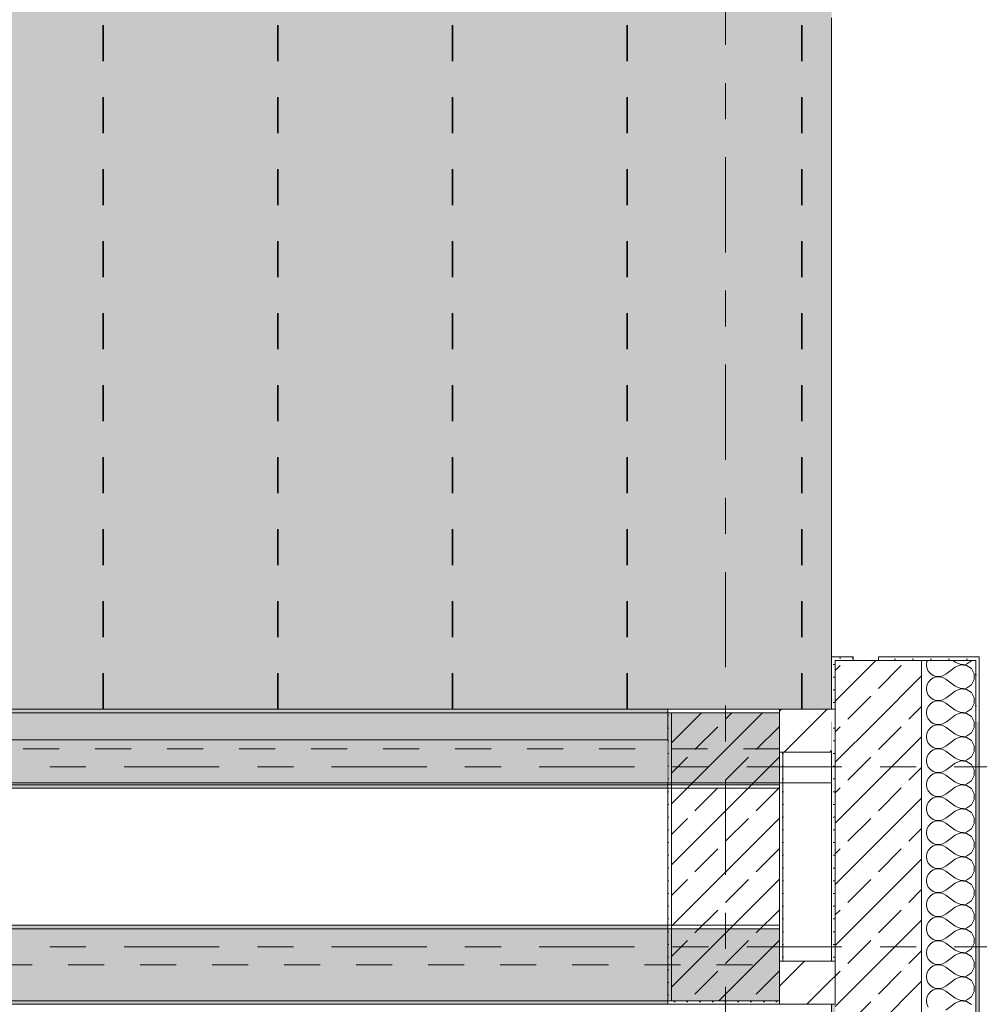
# Model space of a CAD drawing. Header units: metres. Extents: x -3.6 to 84.5, y -11 to 16.8.
# Tile 370 of 389: x 59.8 to 62.4, y 5.2 to 7.9. Entities that reach past the tile are written whole.
import ezdxf

# ---------------------------------------------------------------- set-up
doc = ezdxf.new("R2010")
doc.units = ezdxf.units.M
doc.header["$MEASUREMENT"] = 0
for name, pattern in [('Achse', [0.2, 0.1, -0.05, 0, -0.05]), ('Punktlinie weit', [0.06, 0.01, -0.05]), ('Strichlinie doppelt', [0.546806, 0.264583, -0.105833, 0.070556, -0.105833]), ('Wipeout_Contour', [1, 0, -1])]:
    doc.linetypes.add(name, pattern=pattern)
for name, color, linetype in [('451 - Universal.Achsen Raster', 7, 'Continuous'), ('604 - Struktur.Wand Aussen', 7, 'Continuous'), ('605 - Struktur.Wand Innen', 7, 'Continuous'), ('607 - Struktur.Stütze', 7, 'Continuous'), ('608 - Struktur.Träger', 7, 'Continuous'), ('Neubau_651 - Abdeckung.Decke abgehängt_ bekleidet', 7, 'Continuous'), ('Neubau_653 - Abdeckung.TB Verkofferung', 7, 'Continuous')]:
    doc.layers.add(name, color=color, linetype=linetype)
pattern_1 = [(45, (0, 0), (-0.08485281, 0.08485281), []), (45, (-0.04243, 0.04243), (-0.08485281, 0.08485281), [0.09, -0.03])]
pattern_2 = [(45, (0, 0), (-0.01767767, 0.01767767), [0, -0.025])]
pattern_3 = [(0, (0, 0), (0, 0.08660254), [0, -0.05]), (0, (0.025, 0.0433), (0, 0.08660254), [0, -0.05])]
pattern_4 = [(45, (0, 0), (-0.06363961, 0.06363961), [])]

# ---------------------------------------------------------------- blocks, each defined once
blk = doc.blocks.new('*X18')
at = {"layer": '604 - Struktur.Wand Aussen', "color": 7, "linetype": 'Continuous', "lineweight": 5}
for p, q in [((62.2896, 6.1424), (62.2884, 6.1333)), ((62.2884, 6.1333), (62.2896, 6.1242)), ((62.2908, 6.145), (62.2896, 6.1424)), ((62.3684, 6.1267), (62.3417, 6.1067)), ((62.3684, 6.14), (62.3617, 6.145)), ((62.3684, 6.14), (62.3833, 6.1337)), ((62.3833, 6.133), (62.3684, 6.1267)), ((62.3833, 6.1337), (62.3995, 6.1352)), ((62.3995, 6.1314), (62.3833, 6.133)), ((62.3995, 6.1352), (62.413, 6.1442)), ((62.413, 6.1224), (62.3995, 6.1314)), ((62.413, 6.1442), (62.4134, 6.145)), ((62.2896, 6.1242), (62.2933, 6.1158)), ((62.2933, 6.1158), (62.2992, 6.1087)), ((62.2992, 6.1087), (62.3068, 6.1035)), ((62.3068, 6.1035), (62.3155, 6.1006)), ((62.3155, 6.0994), (62.3068, 6.0965)), ((62.3155, 6.1006), (62.3247, 6.1001)), ((62.3247, 6.0999), (62.3155, 6.0994)), ((62.3247, 6.1001), (62.3336, 6.1022)), ((62.3336, 6.0978), (62.3247, 6.0999)), ((62.3336, 6.1022), (62.3417, 6.1067)), ((62.4207, 6.1081), (62.413, 6.1224)), ((62.4207, 6.0919), (62.4207, 6.1081)), ((62.2896, 6.0758), (62.2884, 6.0667)), ((62.2933, 6.0842), (62.2896, 6.0758)), ((62.2992, 6.0913), (62.2933, 6.0842)), ((62.3068, 6.0965), (62.2992, 6.0913)), ((62.3417, 6.0933), (62.3336, 6.0978)), ((62.3684, 6.0733), (62.3417, 6.0933)), ((62.3684, 6.0733), (62.3833, 6.067)), ((62.3995, 6.0686), (62.413, 6.0776)), ((62.413, 6.0776), (62.4207, 6.0919)), ((62.2884, 6.0667), (62.2896, 6.0576)), ((62.2896, 6.0576), (62.2933, 6.0491)), ((62.2933, 6.0491), (62.2992, 6.0421)), ((62.3684, 6.06), (62.3417, 6.04)), ((62.3833, 6.0663), (62.3684, 6.06)), ((62.3833, 6.067), (62.3995, 6.0686)), ((62.3995, 6.0648), (62.3833, 6.0663)), ((62.413, 6.0558), (62.3995, 6.0648)), ((62.4207, 6.0415), (62.413, 6.0558)), ((62.2933, 6.0175), (62.2896, 6.0091)), ((62.2992, 6.0246), (62.2933, 6.0175)), ((62.2992, 6.0421), (62.3068, 6.0369)), ((62.3068, 6.0298), (62.2992, 6.0246)), ((62.3068, 6.0369), (62.3155, 6.0339)), ((62.3155, 6.0328), (62.3068, 6.0298)), ((62.3155, 6.0339), (62.3247, 6.0335)), ((62.3247, 6.0332), (62.3155, 6.0328)), ((62.3247, 6.0335), (62.3336, 6.0355)), ((62.3336, 6.0311), (62.3247, 6.0332)), ((62.3336, 6.0355), (62.3417, 6.04)), ((62.3417, 6.0267), (62.3336, 6.0311)), ((62.3684, 6.0067), (62.3417, 6.0267)), ((62.413, 6.0109), (62.4207, 6.0252)), ((62.4207, 6.0252), (62.4207, 6.0415)), ((62.2896, 6.0091), (62.2884, 6)), ((62.2884, 6), (62.2896, 5.9909)), ((62.2896, 5.9909), (62.2933, 5.9825)), ((62.3684, 5.9933), (62.3439, 5.975)), ((62.3684, 6.0067), (62.3833, 6.0004)), ((62.3833, 5.9996), (62.3684, 5.9933)), ((62.3833, 6.0004), (62.3995, 6.0019)), ((62.3995, 5.9981), (62.3833, 5.9996)), ((62.3995, 6.0019), (62.413, 6.0109)), ((62.413, 5.9891), (62.3995, 5.9981)), ((62.2933, 5.9825), (62.2992, 5.9754)), ((62.2992, 5.9754), (62.2998, 5.975)), ((62.4206, 5.975), (62.413, 5.9891))]:
    blk.add_line(p, q, dxfattribs=at)
blk = doc.blocks.new('*X19')
at = {"layer": '604 - Struktur.Wand Aussen', "color": 7, "linetype": 'Continuous', "lineweight": 5}
for p, q in [((62.3068, 5.9631), (62.2992, 5.9579)), ((62.2998, 5.975), (62.3068, 5.9702)), ((62.3068, 5.9702), (62.3155, 5.9672)), ((62.3155, 5.9661), (62.3068, 5.9631)), ((62.3155, 5.9672), (62.3247, 5.9668)), ((62.3247, 5.9665), (62.3155, 5.9661)), ((62.3247, 5.9668), (62.3336, 5.9689)), ((62.3336, 5.9645), (62.3247, 5.9665)), ((62.3336, 5.9689), (62.3417, 5.9733)), ((62.3417, 5.96), (62.3336, 5.9645)), ((62.3439, 5.975), (62.3417, 5.9733)), ((62.4207, 5.9748), (62.4206, 5.975)), ((62.4207, 5.9585), (62.4207, 5.9748)), ((62.2896, 5.9424), (62.2884, 5.9333)), ((62.2933, 5.9509), (62.2896, 5.9424)), ((62.2992, 5.9579), (62.2933, 5.9509)), ((62.3684, 5.94), (62.3417, 5.96)), ((62.3684, 5.94), (62.3833, 5.9337)), ((62.3833, 5.9337), (62.3995, 5.9352)), ((62.3995, 5.9352), (62.413, 5.9442)), ((62.413, 5.9442), (62.4207, 5.9585)), ((62.2884, 5.9333), (62.2896, 5.9242)), ((62.2896, 5.9242), (62.2933, 5.9158)), ((62.2933, 5.9158), (62.2992, 5.9087)), ((62.2992, 5.9087), (62.3068, 5.9035)), ((62.3684, 5.9267), (62.3417, 5.9067)), ((62.3833, 5.933), (62.3684, 5.9267)), ((62.3995, 5.9314), (62.3833, 5.933)), ((62.413, 5.9224), (62.3995, 5.9314)), ((62.4207, 5.9081), (62.413, 5.9224)), ((62.4207, 5.8919), (62.4207, 5.9081)), ((62.2933, 5.8842), (62.2896, 5.8758)), ((62.2992, 5.8913), (62.2933, 5.8842)), ((62.3068, 5.8965), (62.2992, 5.8913)), ((62.3068, 5.9035), (62.3155, 5.9006)), ((62.3155, 5.8994), (62.3068, 5.8965)), ((62.3155, 5.9006), (62.3247, 5.9001)), ((62.3247, 5.8999), (62.3155, 5.8994)), ((62.3247, 5.9001), (62.3336, 5.9022)), ((62.3336, 5.8978), (62.3247, 5.8999)), ((62.3336, 5.9022), (62.3417, 5.9067)), ((62.3417, 5.8933), (62.3336, 5.8978)), ((62.3684, 5.8733), (62.3417, 5.8933)), ((62.413, 5.8776), (62.4207, 5.8919)), ((62.2896, 5.8758), (62.2884, 5.8667)), ((62.2884, 5.8667), (62.2896, 5.8576)), ((62.2896, 5.8576), (62.2933, 5.8491)), ((62.3684, 5.86), (62.3417, 5.84)), ((62.3684, 5.8733), (62.3833, 5.867)), ((62.3833, 5.8663), (62.3684, 5.86)), ((62.3833, 5.867), (62.3995, 5.8686)), ((62.3995, 5.8648), (62.3833, 5.8663)), ((62.3995, 5.8686), (62.413, 5.8776)), ((62.413, 5.8558), (62.3995, 5.8648)), ((62.4207, 5.8415), (62.413, 5.8558)), ((62.2933, 5.8491), (62.2992, 5.8421)), ((62.2992, 5.8421), (62.3068, 5.8369)), ((62.3068, 5.8298), (62.2992, 5.8246)), ((62.3068, 5.8369), (62.3155, 5.8339)), ((62.3155, 5.8328), (62.3068, 5.8298)), ((62.3155, 5.8339), (62.3247, 5.8335)), ((62.3247, 5.8332), (62.3155, 5.8328)), ((62.3247, 5.8335), (62.3336, 5.8355)), ((62.3336, 5.8311), (62.3247, 5.8332)), ((62.3336, 5.8355), (62.3417, 5.84)), ((62.3417, 5.8267), (62.3336, 5.8311)), ((62.3684, 5.8067), (62.3417, 5.8267)), ((62.4207, 5.8252), (62.4207, 5.8415)), ((62.2896, 5.8091), (62.2884, 5.8)), ((62.2884, 5.8), (62.2896, 5.7909)), ((62.2933, 5.8175), (62.2896, 5.8091)), ((62.2992, 5.8246), (62.2933, 5.8175)), ((62.3684, 5.8067), (62.3833, 5.8004)), ((62.3833, 5.7996), (62.3684, 5.7933)), ((62.3833, 5.8004), (62.3995, 5.8019)), ((62.3995, 5.7981), (62.3833, 5.7996)), ((62.3995, 5.8019), (62.413, 5.8109)), ((62.413, 5.8109), (62.4207, 5.8252)), ((62.2896, 5.7909), (62.2933, 5.7825)), ((62.2933, 5.7825), (62.2992, 5.7754)), ((62.2992, 5.7754), (62.3068, 5.7702)), ((62.3336, 5.7689), (62.3417, 5.7733)), ((62.3684, 5.7933), (62.3417, 5.7733)), ((62.413, 5.7891), (62.3995, 5.7981)), ((62.4207, 5.7748), (62.413, 5.7891)), ((62.4207, 5.7585), (62.4207, 5.7748)), ((62.2933, 5.7509), (62.2896, 5.7424)), ((62.2992, 5.7579), (62.2933, 5.7509)), ((62.3068, 5.7631), (62.2992, 5.7579)), ((62.3068, 5.7702), (62.3155, 5.7672)), ((62.3155, 5.7661), (62.3068, 5.7631)), ((62.3155, 5.7672), (62.3247, 5.7668)), ((62.3247, 5.7665), (62.3155, 5.7661)), ((62.3247, 5.7668), (62.3336, 5.7689)), ((62.3336, 5.7645), (62.3247, 5.7665)), ((62.3417, 5.76), (62.3336, 5.7645)), ((62.3684, 5.74), (62.3417, 5.76)), ((62.3995, 5.7352), (62.413, 5.7442)), ((62.413, 5.7442), (62.4207, 5.7585)), ((62.2896, 5.7424), (62.2884, 5.7333)), ((62.2884, 5.7333), (62.2896, 5.7242)), ((62.2896, 5.7242), (62.2933, 5.7158)), ((62.3684, 5.7267), (62.3417, 5.7067)), ((62.3684, 5.74), (62.3833, 5.7337)), ((62.3833, 5.733), (62.3684, 5.7267)), ((62.3833, 5.7337), (62.3995, 5.7352)), ((62.3995, 5.7314), (62.3833, 5.733)), ((62.413, 5.7224), (62.3995, 5.7314)), ((62.4207, 5.7081), (62.413, 5.7224)), ((62.2933, 5.7158), (62.2992, 5.7087)), ((62.2992, 5.6913), (62.2933, 5.6842)), ((62.2992, 5.7087), (62.3068, 5.7035)), ((62.3068, 5.6965), (62.2992, 5.6913)), ((62.3068, 5.7035), (62.3155, 5.7006)), ((62.3155, 5.6994), (62.3068, 5.6965)), ((62.3155, 5.7006), (62.3247, 5.7001)), ((62.3247, 5.6999), (62.3155, 5.6994)), ((62.3247, 5.7001), (62.3336, 5.7022)), ((62.3336, 5.6978), (62.3247, 5.6999)), ((62.3336, 5.7022), (62.3417, 5.7067)), ((62.3417, 5.6933), (62.3336, 5.6978)), ((62.3684, 5.6733), (62.3417, 5.6933)), ((62.413, 5.6776), (62.4207, 5.6919)), ((62.4207, 5.6919), (62.4207, 5.7081)), ((62.2896, 5.6758), (62.2884, 5.6667)), ((62.2884, 5.6667), (62.2896, 5.6576)), ((62.2933, 5.6842), (62.2896, 5.6758)), ((62.3684, 5.6733), (62.3833, 5.667)), ((62.3833, 5.6663), (62.3684, 5.66)), ((62.3833, 5.667), (62.3995, 5.6686)), ((62.3995, 5.6648), (62.3833, 5.6663)), ((62.3995, 5.6686), (62.413, 5.6776)), ((62.413, 5.6558), (62.3995, 5.6648)), ((62.2896, 5.6576), (62.2933, 5.6491)), ((62.2933, 5.6491), (62.2992, 5.6421)), ((62.2992, 5.6421), (62.3068, 5.6369)), ((62.3068, 5.6369), (62.3155, 5.6339)), ((62.3247, 5.6335), (62.3336, 5.6355)), ((62.3336, 5.6355), (62.3417, 5.64)), ((62.3684, 5.66), (62.3417, 5.64)), ((62.4207, 5.6415), (62.413, 5.6558)), ((62.4207, 5.6252), (62.4207, 5.6415)), ((62.2896, 5.6091), (62.2884, 5.6)), ((62.2933, 5.6175), (62.2896, 5.6091)), ((62.2992, 5.6246), (62.2933, 5.6175)), ((62.3068, 5.6298), (62.2992, 5.6246)), ((62.3155, 5.6328), (62.3068, 5.6298)), ((62.3155, 5.6339), (62.3247, 5.6335)), ((62.3247, 5.6332), (62.3155, 5.6328)), ((62.3336, 5.6311), (62.3247, 5.6332)), ((62.3417, 5.6267), (62.3336, 5.6311)), ((62.3684, 5.6067), (62.3417, 5.6267)), ((62.3995, 5.6019), (62.413, 5.6109)), ((62.413, 5.6109), (62.4207, 5.6252)), ((62.2884, 5.6), (62.2896, 5.5909)), ((62.2896, 5.5909), (62.2933, 5.5825)), ((62.2933, 5.5825), (62.2992, 5.5754)), ((62.3684, 5.5933), (62.3417, 5.5733)), ((62.3684, 5.6067), (62.3833, 5.6004)), ((62.3833, 5.5996), (62.3684, 5.5933)), ((62.3833, 5.6004), (62.3995, 5.6019)), ((62.3995, 5.5981), (62.3833, 5.5996)), ((62.413, 5.5891), (62.3995, 5.5981)), ((62.4207, 5.5748), (62.413, 5.5891)), ((62.2992, 5.5579), (62.2933, 5.5509)), ((62.2992, 5.5754), (62.3068, 5.5702)), ((62.3068, 5.5631), (62.2992, 5.5579)), ((62.3068, 5.5702), (62.3155, 5.5672)), ((62.3155, 5.5661), (62.3068, 5.5631)), ((62.3155, 5.5672), (62.3247, 5.5668)), ((62.3247, 5.5665), (62.3155, 5.5661)), ((62.3247, 5.5668), (62.3336, 5.5689)), ((62.3336, 5.5645), (62.3247, 5.5665)), ((62.3336, 5.5689), (62.3417, 5.5733)), ((62.3417, 5.56), (62.3336, 5.5645)), ((62.3684, 5.54), (62.3417, 5.56)), ((62.413, 5.5442), (62.4207, 5.5585)), ((62.4207, 5.5585), (62.4207, 5.5748)), ((62.2896, 5.5424), (62.2884, 5.5333)), ((62.2884, 5.5333), (62.2896, 5.5242)), ((62.2933, 5.5509), (62.2896, 5.5424)), ((62.3684, 5.5267), (62.3417, 5.5067)), ((62.3684, 5.54), (62.3833, 5.5337)), ((62.3833, 5.533), (62.3684, 5.5267)), ((62.3833, 5.5337), (62.3995, 5.5352)), ((62.3995, 5.5314), (62.3833, 5.533)), ((62.3995, 5.5352), (62.413, 5.5442)), ((62.413, 5.5224), (62.3995, 5.5314)), ((62.2896, 5.5242), (62.2933, 5.5158)), ((62.2933, 5.5158), (62.2992, 5.5087)), ((62.2992, 5.5087), (62.3068, 5.5035)), ((62.3068, 5.5035), (62.3155, 5.5006)), ((62.3155, 5.4994), (62.3068, 5.4965)), ((62.3155, 5.5006), (62.3247, 5.5001)), ((62.3247, 5.4999), (62.3155, 5.4994)), ((62.3247, 5.5001), (62.3336, 5.5022)), ((62.3336, 5.4978), (62.3247, 5.4999)), ((62.3336, 5.5022), (62.3417, 5.5067)), ((62.3417, 5.4933), (62.3336, 5.4978)), ((62.4207, 5.5081), (62.413, 5.5224)), ((62.4207, 5.4919), (62.4207, 5.5081)), ((62.2896, 5.4758), (62.2884, 5.4667)), ((62.2933, 5.4842), (62.2896, 5.4758)), ((62.2992, 5.4913), (62.2933, 5.4842)), ((62.3068, 5.4965), (62.2992, 5.4913)), ((62.3684, 5.4733), (62.3417, 5.4933)), ((62.3684, 5.4733), (62.3833, 5.467)), ((62.3995, 5.4686), (62.413, 5.4776)), ((62.413, 5.4776), (62.4207, 5.4919)), ((62.2884, 5.4667), (62.2896, 5.4576)), ((62.2896, 5.4576), (62.2933, 5.4491)), ((62.2933, 5.4491), (62.2992, 5.4421)), ((62.3684, 5.46), (62.3417, 5.44)), ((62.3833, 5.4663), (62.3684, 5.46)), ((62.3833, 5.467), (62.3995, 5.4686)), ((62.3995, 5.4648), (62.3833, 5.4663)), ((62.413, 5.4558), (62.3995, 5.4648)), ((62.4207, 5.4415), (62.413, 5.4558)), ((62.2933, 5.4175), (62.2896, 5.4091)), ((62.2992, 5.4246), (62.2933, 5.4175)), ((62.2992, 5.4421), (62.3068, 5.4369)), ((62.3068, 5.4298), (62.2992, 5.4246)), ((62.3068, 5.4369), (62.3155, 5.4339)), ((62.3155, 5.4328), (62.3068, 5.4298)), ((62.3155, 5.4339), (62.3247, 5.4335)), ((62.3247, 5.4332), (62.3155, 5.4328)), ((62.3247, 5.4335), (62.3336, 5.4355)), ((62.3336, 5.4311), (62.3247, 5.4332)), ((62.3336, 5.4355), (62.3417, 5.44)), ((62.3417, 5.4267), (62.3336, 5.4311)), ((62.3684, 5.4067), (62.3417, 5.4267)), ((62.413, 5.4109), (62.4207, 5.4252)), ((62.4207, 5.4252), (62.4207, 5.4415)), ((62.2896, 5.4091), (62.2884, 5.4)), ((62.2884, 5.4), (62.2896, 5.3909)), ((62.2896, 5.3909), (62.2933, 5.3825)), ((62.3684, 5.3933), (62.3417, 5.3733)), ((62.3684, 5.4067), (62.3833, 5.4004)), ((62.3833, 5.3996), (62.3684, 5.3933)), ((62.3833, 5.4004), (62.3995, 5.4019)), ((62.3995, 5.3981), (62.3833, 5.3996)), ((62.3995, 5.4019), (62.413, 5.4109)), ((62.413, 5.3891), (62.3995, 5.3981)), ((62.4207, 5.3748), (62.413, 5.3891)), ((62.2933, 5.3825), (62.2992, 5.3754)), ((62.2992, 5.3754), (62.3068, 5.3702)), ((62.3068, 5.3631), (62.2992, 5.3579)), ((62.3068, 5.3702), (62.3155, 5.3672)), ((62.3155, 5.3661), (62.3068, 5.3631)), ((62.3155, 5.3672), (62.3247, 5.3668)), ((62.3247, 5.3665), (62.3155, 5.3661)), ((62.3247, 5.3668), (62.3336, 5.3689)), ((62.3336, 5.3645), (62.3247, 5.3665)), ((62.3336, 5.3689), (62.3417, 5.3733)), ((62.3417, 5.36), (62.3336, 5.3645)), ((62.4207, 5.3585), (62.4207, 5.3748)), ((62.2896, 5.3424), (62.2884, 5.3333)), ((62.2884, 5.3333), (62.2896, 5.3242)), ((62.2933, 5.3509), (62.2896, 5.3424)), ((62.2992, 5.3579), (62.2933, 5.3509)), ((62.3684, 5.34), (62.3417, 5.36)), ((62.3684, 5.34), (62.3833, 5.3337)), ((62.3833, 5.3337), (62.3995, 5.3352)), ((62.3995, 5.3352), (62.413, 5.3442)), ((62.413, 5.3442), (62.4207, 5.3585)), ((62.2896, 5.3242), (62.2933, 5.3158)), ((62.2933, 5.3158), (62.2992, 5.3087)), ((62.2992, 5.3087), (62.3068, 5.3035)), ((62.3336, 5.3022), (62.3417, 5.3067)), ((62.3684, 5.3267), (62.3417, 5.3067)), ((62.3833, 5.333), (62.3684, 5.3267)), ((62.3995, 5.3314), (62.3833, 5.333)), ((62.413, 5.3224), (62.3995, 5.3314)), ((62.4207, 5.3081), (62.413, 5.3224)), ((62.4207, 5.2919), (62.4207, 5.3081)), ((62.2933, 5.2842), (62.2896, 5.2758)), ((62.2992, 5.2913), (62.2933, 5.2842)), ((62.3068, 5.2965), (62.2992, 5.2913)), ((62.3068, 5.3035), (62.3155, 5.3006)), ((62.3155, 5.2994), (62.3068, 5.2965)), ((62.3155, 5.3006), (62.3247, 5.3001)), ((62.3247, 5.2999), (62.3155, 5.2994)), ((62.3247, 5.3001), (62.3336, 5.3022)), ((62.3336, 5.2978), (62.3247, 5.2999)), ((62.3417, 5.2933), (62.3336, 5.2978)), ((62.3684, 5.2733), (62.3417, 5.2933)), ((62.413, 5.2776), (62.4207, 5.2919)), ((62.2896, 5.2758), (62.2884, 5.2667)), ((62.2884, 5.2667), (62.2896, 5.2576)), ((62.2896, 5.2576), (62.2933, 5.2491)), ((62.3684, 5.26), (62.3417, 5.24)), ((62.3684, 5.2733), (62.3833, 5.267)), ((62.3833, 5.2663), (62.3684, 5.26)), ((62.3833, 5.267), (62.3995, 5.2686)), ((62.3995, 5.2648), (62.3833, 5.2663)), ((62.3995, 5.2686), (62.413, 5.2776)), ((62.413, 5.2558), (62.3995, 5.2648)), ((62.4207, 5.2415), (62.413, 5.2558)), ((62.2933, 5.2491), (62.2992, 5.2421)), ((62.2992, 5.2246), (62.2933, 5.2175)), ((62.2992, 5.2421), (62.3068, 5.2369)), ((62.3068, 5.2298), (62.2992, 5.2246)), ((62.3068, 5.2369), (62.3155, 5.2339)), ((62.3155, 5.2328), (62.3068, 5.2298)), ((62.3155, 5.2339), (62.3247, 5.2335)), ((62.3247, 5.2332), (62.3155, 5.2328)), ((62.3247, 5.2335), (62.3336, 5.2355)), ((62.3336, 5.2311), (62.3247, 5.2332)), ((62.3336, 5.2355), (62.3417, 5.24)), ((62.3417, 5.2267), (62.3336, 5.2311)), ((62.3684, 5.2067), (62.3417, 5.2267)), ((62.413, 5.2109), (62.4207, 5.2252)), ((62.4207, 5.2252), (62.4207, 5.2415)), ((62.2896, 5.2091), (62.2884, 5.2)), ((62.2884, 5.2), (62.2896, 5.1909)), ((62.2933, 5.2175), (62.2896, 5.2091)), ((62.3684, 5.2067), (62.3833, 5.2004)), ((62.3833, 5.1996), (62.3684, 5.1933)), ((62.3833, 5.2004), (62.3995, 5.2019)), ((62.3995, 5.1981), (62.3833, 5.1996)), ((62.3995, 5.2019), (62.413, 5.2109)), ((62.413, 5.1891), (62.3995, 5.1981)), ((62.2896, 5.1909), (62.2933, 5.1825)), ((62.3684, 5.1933), (62.3417, 5.1733))]:
    blk.add_line(p, q, dxfattribs=at)

msp = doc.modelspace()

# ---------------------------------------------------------------- hatches: boundary and pattern name
at = {"layer": '604 - Struktur.Wand Aussen', "linetype": 'Continuous', "lineweight": 0, "true_color": 0x000000}
h = msp.add_hatch(dxfattribs=at)
h.set_pattern_fill('Gips_0001', color=18, style=0, pattern_type=2)
h.set_pattern_definition(pattern_2)
h.paths.add_polyline_path([(62.025, 6.145), (62.035, 6.145), (62.085, 6.145), (62.085, 6.155), (62.025, 6.155)])
h = msp.add_hatch(dxfattribs=at)
h.set_pattern_fill('Verputz_0001', color=18, style=0, pattern_type=2)
h.set_pattern_definition(pattern_3)
h.paths.add_polyline_path([(62.435, 6.155), (62.155, 6.155), (62.155, 6.145), (62.425, 6.145), (62.435, 6.145)])
h = msp.add_hatch(dxfattribs=at)
h.set_pattern_fill('Gips_0001', color=18, style=0, pattern_type=2)
h.set_pattern_definition(pattern_2)
h.paths.add_polyline_path([(62.025, 6.01), (62.035, 6.01), (62.035, 6.145), (62.025, 6.145)])
h = msp.add_hatch(dxfattribs=at)
h.set_pattern_fill('Beton__Stahlbeton_0001', color=18, style=0, pattern_type=2)
h.set_pattern_definition(pattern_1)
h.paths.add_polyline_path([(62.035, 6.145), (62.035, 5.975), (62.275, 5.975), (62.275, 6.145), (62.155, 6.145), (62.085, 6.145)])
h = msp.add_hatch(dxfattribs=at)
h.set_pattern_fill('Verputz_0001', color=18, style=0, pattern_type=2)
h.set_pattern_definition(pattern_3)
h.paths.add_polyline_path([(62.435, 6.145), (62.425, 6.145), (62.425, 5.975), (62.435, 5.975)])
h = msp.add_hatch(dxfattribs=at)
h.set_pattern_fill('Gips_0001', color=18, style=0, pattern_type=2)
h.set_pattern_definition(pattern_2)
h.paths.add_polyline_path([(62.035, 5.31), (62.035, 5.975), (62.025, 5.975), (62.025, 5.31)])
h = msp.add_hatch(dxfattribs=at)
h.set_pattern_fill('Beton__Stahlbeton_0001', color=18, style=0, pattern_type=2)
h.set_pattern_definition(pattern_1)
h.paths.add_polyline_path([(62.275, 0.245), (62.275, 5.975), (62.035, 5.975), (62.035, 0.245)])
h = msp.add_hatch(dxfattribs=at)
h.set_pattern_fill('Verputz_0001', color=18, style=0, pattern_type=2)
h.set_pattern_definition(pattern_3)
h.paths.add_polyline_path([(62.435, 5.975), (62.425, 5.975), (62.425, -0.145), (62.435, -0.145)])
h = msp.add_hatch(dxfattribs=at)
h.set_pattern_fill('Gips_0001', color=18, style=0, pattern_type=2)
h.set_pattern_definition(pattern_2)
h.paths.add_polyline_path([(62.025, 5.19), (62.025, 0.71), (62.035, 0.71), (62.035, 5.19)])
at = {"layer": '607 - Struktur.Stütze', "linetype": 'Continuous', "lineweight": 0, "true_color": 0x000000}
h = msp.add_hatch(dxfattribs=at)
h.set_pattern_fill('Gips_0001', color=18, style=0, pattern_type=2)
h.set_pattern_definition(pattern_2)
h.paths.add_polyline_path([(61.57, 6.01), (61.57, 5.19), (61.88, 5.19), (61.88, 5.2), (61.58, 5.2), (61.58, 6), (61.88, 6), (61.88, 6.01)])
h = msp.add_hatch(dxfattribs=at)
h.set_pattern_fill('Beton__Stahlbeton_0001', color=18, style=0, pattern_type=2)
h.set_pattern_definition(pattern_1)
h.paths.add_polyline_path([(61.58, 5.2), (61.88, 5.2), (61.88, 6), (61.58, 6)])
h = msp.add_hatch(dxfattribs=at)
h.set_pattern_fill('Gips_0001', color=18, style=0, pattern_type=2)
h.set_pattern_definition(pattern_2)
h.paths.add_polyline_path([(61.89, 5.89), (61.88, 5.89), (61.88, 5.31), (61.89, 5.31)])
at = {"layer": '608 - Struktur.Träger', "linetype": 'Continuous', "lineweight": 0, "true_color": 0x000000}
h = msp.add_hatch(dxfattribs=at)
h.set_pattern_fill('Gips_0001', color=18, style=0, pattern_type=2)
h.set_pattern_definition(pattern_2)
h.paths.add_polyline_path([(54.69, 6.01), (54.69, 6), (61.57, 6), (61.57, 6.01)])
h = msp.add_hatch(dxfattribs=at)
h.set_pattern_fill('Gips_0001', color=18, style=0, pattern_type=2)
h.set_pattern_definition(pattern_2)
h.paths.add_polyline_path([(58.205, 5.41), (58.205, 5.4), (61.57, 5.4), (61.57, 5.41)])
h = msp.add_hatch(dxfattribs=at)
h.set_pattern_fill('Gips_0001', color=18, style=0, pattern_type=2)
h.set_pattern_definition(pattern_2)
h.paths.add_polyline_path([(61.57, 5.2), (58.205, 5.2), (58.205, 5.19), (61.57, 5.19)])
at = {"layer": 'Neubau_651 - Abdeckung.Decke abgehängt_ bekleidet', "linetype": 'Continuous', "lineweight": 13, "true_color": 0xffbfbf}
h = msp.add_hatch(dxfattribs=at)
h.set_pattern_fill('sechseckig_0001', color=254, style=0, pattern_type=2)
h.set_pattern_definition([(90, (0, 0), (-0.12990375, 0), [0.075, -0.15]), (90, (-0.06495, 0.1125), (-0.12990375, 0), [0.075, -0.15]), (150, (5e-18, 0.075), (0.06495188, 0.11249995), [0.075, -0.15]), (150, (-0.1299, 0.075), (0.06495188, 0.11249995), [0.075, -0.15]), (210, (0, 0), (-0.06495187, 0.11249995), [0.075, -0.15]), (210, (-0.1299, 8e-18), (-0.06495187, 0.11249995), [0.075, -0.15])])
h.paths.add_polyline_path([(54.37, 6.135), (54.37, 6.01), (61.88, 6.01), (62.025, 6.01), (62.025, 8.09), (61.88, 8.09), (54.37, 8.09)])
h.paths.add_polyline_path([(58.3325, 7.39), (59.0325, 7.39), (59.0325, 6.71), (58.3325, 6.71)], flags=0)

# ---------------------------------------------------------------- linework, layer by layer
at = {"layer": '451 - Universal.Achsen Raster', "color": 160, "linetype": 'Strichlinie doppelt', "lineweight": 9, "true_color": 0x3232ff}
for p, q in [((61.73, -10.585), (61.73, 16.355)), ((64.935, 5.35), (-3.175, 5.35))]:
    msp.add_line(p, q, dxfattribs=at)
at = {"layer": '604 - Struktur.Wand Aussen', "color": 7, "linetype": 'Continuous', "lineweight": 13}
for p, q in [((62.025, 7.925), (62.025, 6.155)), ((62.035, 6.145), (62.035, 6.01)), ((62.035, 6.145), (62.085, 6.145)), ((62.155, 6.145), (62.085, 6.145)), ((62.275, 5.975), (62.275, 6.145)), ((62.035, 5.975), (62.035, 6.01)), ((62.035, 5.975), (62.035, 5.31)), ((62.275, 0.245), (62.275, 5.975)), ((62.035, 5.19), (62.035, 5.31))]:
    msp.add_line(p, q, dxfattribs=at)
at = {"layer": '604 - Struktur.Wand Aussen', "color": 7, "linetype": 'Continuous', "lineweight": 5}
for p, q in [((62.085, 6.155), (62.025, 6.155)), ((62.025, 6.145), (62.025, 6.155)), ((62.085, 6.145), (62.085, 6.155)), ((62.155, 6.155), (62.435, 6.155)), ((62.155, 6.145), (62.155, 6.155)), ((62.435, 6.145), (62.435, 6.155)), ((62.425, 6.145), (62.155, 6.145)), ((62.425, 5.975), (62.425, 6.145)), ((62.425, -0.005), (62.425, 5.975))]:
    msp.add_line(p, q, dxfattribs=at)
at = {"layer": '604 - Struktur.Wand Aussen', "color": 7, "linetype": 'Continuous', "lineweight": 18}
for p, q in [((62.035, 6.01), (62.025, 6.01)), ((62.035, 5.31), (62.025, 5.31)), ((62.025, 5.19), (62.035, 5.19))]:
    msp.add_line(p, q, dxfattribs=at)
at = {"layer": '604 - Struktur.Wand Aussen', "color": 7, "linetype": 'Continuous', "lineweight": 5, "flags": 128}
for points in [[(62.025, 6.145), (62.025, 6.01)], [(62.435, 5.975), (62.435, 6.145)], [(62.025, 5.975), (62.025, 5.31)], [(62.435, -0.145), (62.435, 5.975)], [(62.025, 5.19), (62.025, 0.71)]]:
    msp.add_lwpolyline(points, dxfattribs=at)
at = {"layer": '607 - Struktur.Stütze', "color": 7, "linetype": 'Continuous', "lineweight": 5, "flags": 128}
for points in [[(61.88, 6.01), (61.57, 6.01), (61.57, 5.19), (61.88, 5.19)], [(61.89, 5.31), (61.89, 5.89)]]:
    msp.add_lwpolyline(points, dxfattribs=at)
at = {"layer": '607 - Struktur.Stütze', "color": 7, "linetype": 'Continuous', "lineweight": 13, "flags": 128}
msp.add_lwpolyline([(61.58, 5.2), (61.88, 5.2), (61.88, 6), (61.58, 6)], close=True, dxfattribs=at)
at = {"layer": '608 - Struktur.Träger', "color": 7, "linetype": 'Continuous', "lineweight": 5}
for p, q in [((61.57, 6.01), (54.69, 6.01)), ((61.57, 6.01), (61.57, 6)), ((61.57, 5.79), (58.205, 5.79)), ((61.57, 5.41), (58.205, 5.41)), ((61.57, 5.41), (61.57, 5.4)), ((61.57, 5.2), (61.57, 5.19)), ((61.57, 5.19), (58.205, 5.19))]:
    msp.add_line(p, q, dxfattribs=at)
at = {"layer": '608 - Struktur.Träger', "color": 7, "linetype": 'Continuous', "lineweight": 13}
for p, q in [((61.57, 6), (54.69, 6)), ((0.38, 5.79), (61.88, 5.79)), ((14.5051, 5.41), (61.88, 5.41)), ((61.57, 5.4), (58.205, 5.4)), ((61.88, 5.4), (61.57, 5.4))]:
    msp.add_line(p, q, dxfattribs=at)
at = {"layer": 'Neubau_651 - Abdeckung.Decke abgehängt_ bekleidet', "color": 1, "linetype": 'Achse', "lineweight": 35}
for p, q in [((60.0025, 6.01), (60.0025, 8.09)), ((60.4875, 6.01), (60.4875, 8.09)), ((60.9725, 6.01), (60.9725, 8.09)), ((61.4575, 6.01), (61.4575, 8.09))]:
    msp.add_line(p, q, dxfattribs=at)
at = {"layer": 'Neubau_651 - Abdeckung.Decke abgehängt_ bekleidet', "color": 1, "linetype": 'Punktlinie weit', "lineweight": 13, "flags": 128}
msp.add_lwpolyline([(54.37, 6.135), (54.37, 6.01), (61.88, 6.01), (62.025, 6.01), (62.025, 8.09), (61.88, 8.09), (54.37, 8.09)], close=True, dxfattribs=at)
at = {"layer": 'Neubau_653 - Abdeckung.TB Verkofferung', "color": 1, "linetype": 'Continuous', "lineweight": 9}
for p in [(54.62, 5.805), (62.025, 5.0505)]:
    msp.add_line(p, (62.025, 5.805), dxfattribs=at)

# ---------------------------------------------------------------- block references
at = {"layer": '604 - Struktur.Wand Aussen', "color": 7, "lineweight": 18}
for name in ['*X18', '*X19']:
    msp.add_blockref(name, (0, 0), dxfattribs=at)

# ---------------------------------------------------------------- next in the draw order: wipeouts: each hides what was drawn before it
at = {"color": 254, "linetype": 'Wipeout_Contour', "lineweight": 0, "ltscale": 249.2832}
msp.add_wipeout([(62.025, 6.01), (62.025, 5.975), (62.035, 5.975), (62.035, 6.01)], dxfattribs=at).dxf.layer = '605 - Struktur.Wand Innen'
at = {"color": 254, "linetype": 'Wipeout_Contour', "lineweight": 0, "ltscale": 240.699705}
msp.add_wipeout([(58.205, 5.925), (58.205, 5.805), (61.57, 5.805), (61.57, 5.925)], dxfattribs=at).dxf.layer = '605 - Struktur.Wand Innen'
at = {"color": 254, "linetype": 'Wipeout_Contour', "lineweight": 0, "ltscale": 249.015162}
msp.add_wipeout([(62.025, 5.31), (62.025, 5.19), (62.035, 5.19), (62.035, 5.31)], dxfattribs=at).dxf.layer = '605 - Struktur.Wand Innen'

# ---------------------------------------------------------------- next in the draw order: hatches: boundary and pattern name
at = {"layer": '605 - Struktur.Wand Innen', "linetype": 'Continuous', "lineweight": 0, "true_color": 0x000000}
h = msp.add_hatch(dxfattribs=at)
h.set_pattern_fill('MW_Ziegel_0001', color=18, style=0, pattern_type=2)
h.set_pattern_definition(pattern_4)
h.paths.add_polyline_path([(62.025, 6.01), (62.025, 5.975), (62.035, 5.975), (62.035, 6.01)])
h = msp.add_hatch(dxfattribs=at)
h.set_pattern_fill('MW_Ziegel_0001', color=18, style=0, pattern_type=2)
h.set_pattern_definition(pattern_4)
h.paths.add_polyline_path([(62.025, 5.31), (62.025, 5.19), (62.035, 5.19), (62.035, 5.31)])
at = {"layer": '608 - Struktur.Träger', "linetype": 'Continuous', "lineweight": 0, "true_color": 0x000000}
h = msp.add_hatch(dxfattribs=at)
h.set_pattern_fill('Gips_0001', color=18, style=0, pattern_type=2)
h.set_pattern_definition(pattern_2)
h.paths.add_polyline_path([(61.57, 5.8), (58.205, 5.8), (58.205, 5.79), (61.57, 5.79)])

# ---------------------------------------------------------------- next in the draw order: linework, layer by layer
at = {"layer": '451 - Universal.Achsen Raster', "color": 160, "linetype": 'Strichlinie doppelt', "lineweight": 9, "true_color": 0x3232ff}
msp.add_line((64.935, 5.85), (-3.175, 5.85), dxfattribs=at)
at = {"layer": '605 - Struktur.Wand Innen', "color": 7, "linetype": 'Continuous', "lineweight": 13, "flags": 128}
for points in [[(61.57, 5.925), (58.205, 5.925)], [(58.205, 5.805), (61.57, 5.805)]]:
    msp.add_lwpolyline(points, dxfattribs=at)
at = {"layer": '608 - Struktur.Träger', "color": 7, "linetype": 'Continuous', "lineweight": 5}
msp.add_line((61.57, 5.8), (61.57, 5.79), dxfattribs=at)
at = {"layer": '608 - Struktur.Träger', "color": 7, "linetype": 'Continuous', "lineweight": 13, "flags": 128}
msp.add_lwpolyline([(61.88, 5.8), (61.57, 5.8), (58.205, 5.8), (58.07, 5.8), (54.69, 5.8), (54.37, 5.8), (51.02, 5.8), (50.85, 5.8)], dxfattribs=at)

# ---------------------------------------------------------------- next in the draw order: wipeouts: each hides what was drawn before it
at = {"color": 254, "linetype": 'Wipeout_Contour', "lineweight": 0, "ltscale": 248.958034}
msp.add_wipeout([(61.88, 5.89), (62.025, 5.89), (62.025, 6.01), (61.88, 6.01)], dxfattribs=at).dxf.layer = '605 - Struktur.Wand Innen'
at = {"color": 254, "linetype": 'Wipeout_Contour', "lineweight": 0, "ltscale": 248.706025}
msp.add_wipeout([(61.88, 5.19), (62.025, 5.19), (62.025, 5.31), (61.88, 5.31)], dxfattribs=at).dxf.layer = '605 - Struktur.Wand Innen'

# ---------------------------------------------------------------- next in the draw order: hatches: boundary and pattern name
at = {"layer": '605 - Struktur.Wand Innen', "linetype": 'Continuous', "lineweight": 0, "true_color": 0x000000}
h = msp.add_hatch(dxfattribs=at)
h.set_pattern_fill('MW_Ziegel_0001', color=18, style=0, pattern_type=2)
h.set_pattern_definition(pattern_4)
h.paths.add_polyline_path([(61.88, 5.89), (62.025, 5.89), (62.025, 6.01), (61.88, 6.01)])
h = msp.add_hatch(dxfattribs=at)
h.set_pattern_fill('MW_Ziegel_0001', color=18, style=0, pattern_type=2)
h.set_pattern_definition(pattern_4)
h.paths.add_polyline_path([(61.88, 5.19), (62.025, 5.19), (62.025, 5.31), (61.88, 5.31)])
at = {"layer": '608 - Struktur.Träger', "linetype": 'Continuous', "lineweight": 0, "true_color": 0x000000}
h = msp.add_hatch(dxfattribs=at)
h.set_pattern_fill('Beton__Stahlbeton_0001', color=18, style=0, pattern_type=2)
h.set_pattern_definition(pattern_1)
h.paths.add_polyline_path([(0.69, 6), (0.38, 6), (0.38, 5.8), (0.69, 5.8), (7.57, 5.8), (7.89, 5.8), (11.17, 5.8), (11.49, 5.8), (18.37, 5.8), (18.69, 5.8), (22.06, 5.8), (22.19, 5.8), (25.57, 5.8), (25.89, 5.8), (32.77, 5.8), (33.09, 5.8), (36.465, 5.8), (36.605, 5.8), (39.97, 5.8), (40.29, 5.8), (47.17, 5.8), (47.49, 5.8), (50.85, 5.8), (51.02, 5.8), (54.37, 5.8), (54.69, 5.8), (58.07, 5.8), (58.205, 5.8), (61.57, 5.8), (61.88, 5.8), (61.88, 6), (61.57, 6), (54.69, 6), (54.37, 6), (50.9625, 6), (50.8975, 6), (47.49, 6), (47.17, 6), (40.29, 6), (39.97, 6), (33.09, 6), (25.57, 6), (18.69, 6), (18.37, 6), (14.945, 6), (14.88, 6), (11.49, 6), (11.17, 6), (7.89, 6), (7.57, 6)])
h = msp.add_hatch(dxfattribs=at)
h.set_pattern_fill('Beton__Stahlbeton_0001', color=18, style=0, pattern_type=2)
h.set_pattern_definition(pattern_1)
h.paths.add_polyline_path([(14.5051, 5.2), (18.37, 5.2), (18.69, 5.2), (22.06, 5.2), (22.19, 5.2), (25.57, 5.2), (25.89, 5.2), (29.23, 5.2), (29.41, 5.2), (32.77, 5.2), (33.09, 5.2), (36.465, 5.2), (36.605, 5.2), (39.97, 5.2), (40.29, 5.2), (47.17, 5.2), (47.49, 5.2), (50.85, 5.2), (51.02, 5.2), (54.37, 5.2), (54.69, 5.2), (58.07, 5.2), (58.205, 5.2), (61.57, 5.2), (61.88, 5.2), (61.88, 5.4), (61.57, 5.4), (58.205, 5.4), (58.07, 5.4), (54.69, 5.4), (54.37, 5.4), (51.02, 5.4), (50.85, 5.4), (47.49, 5.4), (47.17, 5.4), (40.29, 5.4), (39.97, 5.4), (36.605, 5.4), (36.465, 5.4), (33.09, 5.4), (32.77, 5.4), (29.41, 5.4), (29.23, 5.4), (25.89, 5.4), (25.57, 5.4), (22.19, 5.4), (22.06, 5.4), (18.69, 5.4), (18.37, 5.4), (14.5051, 5.4)])

# ---------------------------------------------------------------- next in the draw order: linework, layer by layer
at = {"layer": '604 - Struktur.Wand Aussen', "color": 7, "linetype": 'Continuous', "lineweight": 18}
for p, q in [((62.035, 6.01), (62.025, 6.01)), ((62.035, 5.31), (62.025, 5.31)), ((62.025, 5.19), (62.035, 5.19))]:
    msp.add_line(p, q, dxfattribs=at)
at = {"layer": '604 - Struktur.Wand Aussen', "color": 7, "linetype": 'Continuous', "lineweight": 13}
for p, q in [((62.035, 5.975), (62.035, 6.01)), ((62.035, 5.19), (62.035, 5.31))]:
    msp.add_line(p, q, dxfattribs=at)
at = {"layer": '605 - Struktur.Wand Innen', "color": 7, "linetype": 'Continuous', "lineweight": 18, "flags": 128}
for points in [[(62.025, 6.01), (61.88, 6.01)], [(61.88, 6.01), (61.88, 6)], [(61.88, 5.89), (62.025, 5.89)], [(62.025, 5.31), (61.88, 5.31)], [(61.88, 5.2), (61.88, 5.19)], [(61.88, 5.19), (62.025, 5.19)]]:
    msp.add_lwpolyline(points, dxfattribs=at)
at = {"layer": '608 - Struktur.Träger', "color": 7, "linetype": 'Continuous', "lineweight": 13}
for p, q in [((0.38, 6.01), (61.88, 6.01)), ((61.88, 6), (61.57, 6)), ((61.88, 5.79), (61.88, 6.01)), ((61.88, 5.19), (61.88, 5.41)), ((14.5051, 5.19), (61.88, 5.19))]:
    msp.add_line(p, q, dxfattribs=at)
at = {"layer": '608 - Struktur.Träger', "color": 7, "linetype": 'Continuous', "lineweight": 9}
for p, q in [((61.88, 6), (61.88, 5.8)), ((61.88, 5.4), (61.88, 5.2))]:
    msp.add_line(p, q, dxfattribs=at)
at = {"layer": '608 - Struktur.Träger', "color": 7, "linetype": 'Achse', "lineweight": 9}
for p, q in [((0.38, 5.9), (61.88, 5.9)), ((14.5051, 5.3), (61.88, 5.3))]:
    msp.add_line(p, q, dxfattribs=at)
at = {"layer": '608 - Struktur.Träger', "color": 7, "linetype": 'Continuous', "lineweight": 13, "flags": 128}
msp.add_lwpolyline([(61.88, 5.2), (61.57, 5.2), (58.205, 5.2), (58.07, 5.2), (54.69, 5.2), (54.37, 5.2), (51.02, 5.2), (50.85, 5.2)], dxfattribs=at)
at = {"layer": 'Neubau_651 - Abdeckung.Decke abgehängt_ bekleidet', "color": 1, "linetype": 'Achse', "lineweight": 35}
msp.add_line((61.9425, 6.01), (61.9425, 8.09), dxfattribs=at)

doc.saveas('drawing.dxf')
